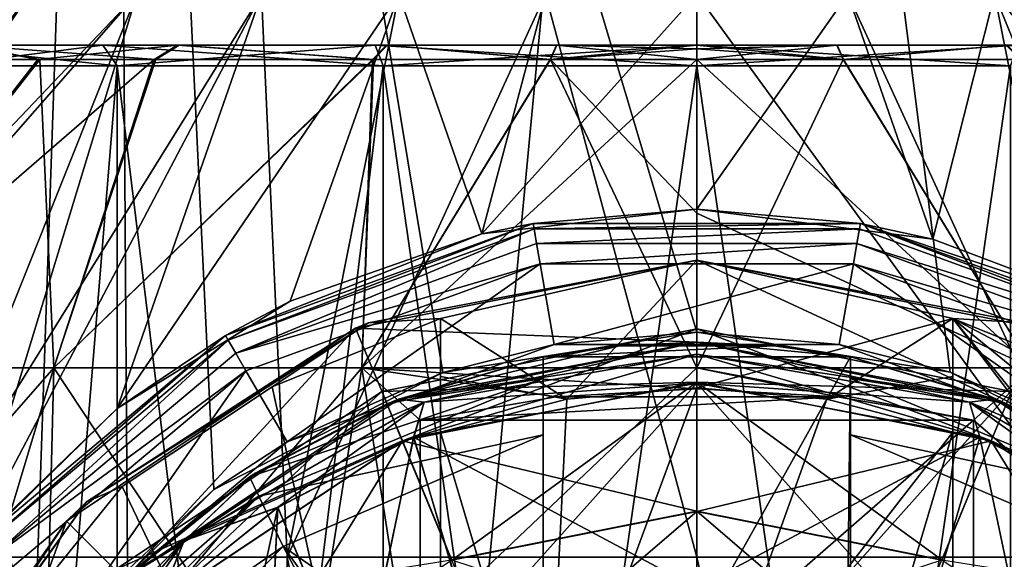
# Model space of a CAD drawing. Header units: metres. Extents: x -90 to 90, y -173 to 74.
# Tile 548 of 564: x 56.7 to 61.5, y 58.89 to 61.53. Entities that reach past the tile are written whole.
import ezdxf

# ---------------------------------------------------------------- set-up
doc = ezdxf.new("R2010")
doc.units = ezdxf.units.M
doc.layers.add('solid_509418_01', color=7, linetype='CONTINUOUS')

msp = doc.modelspace()

# ---------------------------------------------------------------- linework, layer by layer
at = {"layer": 'solid_509418_01'}
for points in [[(54.398487, 69.558495, -11.731284), (57.148026, 69.558479, -12.683306), (54.58865, 41.5, -11.820208)], [(56.765251, 58.352665, 12.591124), (57.148739, 69.558487, 12.683466), (54.399517, 69.558502, 11.731777)], [(56.197521, 57.240963, 12.431458), (56.765251, 58.352665, 12.591124), (54.399517, 69.558502, 11.731777)], [(57.148026, 69.558479, -12.683306), (57.340668, 41.5, -12.725091), (54.58865, 41.5, -11.820208)], [(56.765251, 58.352665, 12.591124), (57.642574, 59.231346, 12.784465), (57.148739, 69.558487, 12.683466)], [(57.148026, 69.558479, -12.683306), (60, 69.558502, -13), (57.340668, 41.5, -12.725091)], [(60, 60, 13), (60, 69.558502, 13), (57.148739, 69.558487, 12.683466)], [(58.760986, 59.80302, 12.940821), (60, 60, 13), (57.148739, 69.558487, 12.683466)], [(57.642574, 59.231346, 12.784465), (58.760986, 59.80302, 12.940821), (57.148739, 69.558487, 12.683466)], [(60, 69.558502, -13), (60, 41.5, -13), (57.340668, 41.5, -12.725091)], [(62.851261, 69.558487, -12.683466), (60, 41.5, -13), (60, 69.558502, -13)], [(61.237282, 59.803173, 12.940987), (60, 69.558502, 13), (60, 60, 13)], [(61.237282, 59.803173, 12.940987), (62.355976, 59.232609, 12.784733), (60, 69.558502, 13)], [(62.851974, 69.558479, 12.683306), (60, 69.558502, 13), (62.355976, 59.232609, 12.784733)], [(62.660248, 41.5, -12.7249), (60, 41.5, -13), (62.851261, 69.558487, -12.683466)], [(53.716232, 58.900002, 3.084518), (56.319393, 61.650002, 2.125), (56.744312, 61.650002, 2.731847)], [(54.858685, 58.900002, 4.750459), (53.716232, 58.900002, 3.084518), (56.744312, 61.650002, 2.731847)], [(54.655285, 58.900002, -4.5204), (57.268154, 61.650002, -3.255689), (56.744312, 61.650002, -2.731847)], [(54.655285, 58.900002, -4.5204), (56.168663, 58.900002, -5.8584), (57.268154, 61.650002, -3.255689)], [(54.655285, 58.900002, -4.5204), (56.744312, 61.650002, -2.731847), (56.319393, 61.650002, -2.125)], [(54.858685, 58.900002, 4.750459), (56.744312, 61.650002, 2.731847), (57.268154, 61.650002, 3.255689)], [(56.429287, 58.900002, 6.020797), (54.858685, 58.900002, 4.750459), (57.268154, 61.650002, 3.255689)], [(56.168663, 58.900002, -5.8584), (57.875, 61.650002, -3.680608), (57.268154, 61.650002, -3.255689)], [(56.168663, 58.900002, -5.8584), (58.001099, 58.900002, -6.708532), (57.875, 61.650002, -3.680608)], [(56.429287, 58.900002, 6.020797), (57.268154, 61.650002, 3.255689), (57.875, 61.650002, 3.680608)], [(57.170925, 59.627167, 5.598945), (56.429287, 58.900002, 6.020797), (57.875, 61.650002, 3.680608)], [(57.170925, 59.627167, 5.598945), (57.875, 61.650002, 3.680608), (58.546413, 61.650002, 3.993694)], [(58.015297, 60.149815, 5.396657), (57.170925, 59.627167, 5.598945), (58.546413, 61.650002, 3.993694)], [(58.001099, 58.900002, -6.708532), (58.546413, 61.650002, -3.993694), (57.875, 61.650002, -3.680608)], [(58.001099, 58.900002, -6.708532), (59.261993, 61.650002, -4.185433), (58.546413, 61.650002, -3.993694)], [(58.001099, 58.900002, -6.708532), (60, 58.900002, -7), (59.261993, 61.650002, -4.185433)], [(58.950447, 60.478664, 5.318595), (58.015297, 60.149815, 5.396657), (58.546413, 61.650002, 3.993694)], [(58.950447, 60.478664, 5.318595), (58.546413, 61.650002, 3.993694), (59.261993, 61.650002, 4.185433)], [(58.950447, 60.478664, 5.318595), (59.261993, 61.650002, 4.185433), (60, 61.650002, 4.25)], [(58.950447, 60.478664, 5.318595), (60, 61.650002, 4.25), (60, 60.599998, 5.3)], [(60, 58.900002, -7), (60, 61.650002, -4.25), (59.261993, 61.650002, -4.185433)], [(61.998901, 58.900002, -6.708532), (60, 61.650002, -4.25), (60, 58.900002, -7)], [(61.998901, 58.900002, -6.708532), (60.738007, 61.650002, -4.185433), (60, 61.650002, -4.25)], [(60.738007, 61.650002, 4.185433), (60, 60.599998, 5.3), (60, 61.650002, 4.25)], [(61.15163, 60.45351, 5.323345), (60, 60.599998, 5.3), (60.738007, 61.650002, 4.185433)], [(61.15163, 60.45351, 5.323345), (60.738007, 61.650002, 4.185433), (61.453587, 61.650002, 3.993694)], [(61.998901, 58.900002, -6.708532), (61.453587, 61.650002, -3.993694), (60.738007, 61.650002, -4.185433)], [(62.084793, 60.100445, 5.411918), (61.15163, 60.45351, 5.323345), (61.453587, 61.650002, 3.993694)], [(62.084793, 60.100445, 5.411918), (61.453587, 61.650002, 3.993694), (62.125, 61.650002, 3.680608)], [(63.831337, 58.900002, -5.8584), (62.125, 61.650002, -3.680608), (61.453587, 61.650002, -3.993694)], [(61.998901, 58.900002, -6.708532), (63.831337, 58.900002, -5.8584), (61.453587, 61.650002, -3.993694)], [(56.432484, 61.400002, 2.342019), (57.100925, 61.400002, 2.899075), (56.212009, 61.400002, 1.568668)], [(56.304482, 61.299999, 1.530734), (56.212009, 61.400002, 1.568668), (57.100925, 61.400002, 2.899075)], [(56.424908, 61.400002, -2.330418), (56.212009, 61.400002, -1.568668), (57.100925, 61.400002, -2.899075)], [(57.171574, 61.299999, -2.828427), (57.100925, 61.400002, -2.899075), (56.212009, 61.400002, -1.568668)], [(57.171574, 61.299999, -2.828427), (56.212009, 61.400002, -1.568668), (56.304482, 61.299999, -1.530734)], [(56.263672, 61.330074, -2.435705), (56.424908, 61.400002, -2.330418), (56.784424, 61.330074, -3.090772)], [(56.793423, 61.330074, 3.100108), (56.432484, 61.400002, 2.342019), (56.27166, 61.330074, 2.447916)], [(56.304482, 61.299999, 1.530734), (57.100925, 61.400002, 2.899075), (57.171574, 61.299999, 2.828427)], [(57.466496, 61.400002, -3.433861), (56.424908, 61.400002, -2.330418), (57.100925, 61.400002, -2.899075)], [(56.784424, 61.330074, -3.090772), (56.424908, 61.400002, -2.330418), (57.466496, 61.400002, -3.433861)], [(56.432484, 61.400002, 2.342019), (57.474442, 61.400002, 3.439714), (57.100925, 61.400002, 2.899075)], [(57.360306, 61.330074, 3.595108), (57.474442, 61.400002, 3.439714), (56.432484, 61.400002, 2.342019)], [(57.360306, 61.330074, 3.595108), (56.432484, 61.400002, 2.342019), (56.793423, 61.330074, 3.100108)], [(56.784424, 61.330074, -3.090772), (57.466496, 61.400002, -3.433861), (57.351952, 61.330074, -3.58896)], [(57.474442, 61.400002, 3.439714), (58.431332, 61.400002, 3.787991), (57.100925, 61.400002, 2.899075)], [(57.171574, 61.299999, 2.828427), (57.100925, 61.400002, 2.899075), (58.431332, 61.400002, 3.787991)], [(57.466496, 61.400002, -3.433861), (57.100925, 61.400002, -2.899075), (58.431332, 61.400002, -3.787991)], [(58.469265, 61.299999, -3.695518), (58.431332, 61.400002, -3.787991), (57.100925, 61.400002, -2.899075)], [(58.469265, 61.299999, -3.695518), (57.100925, 61.400002, -2.899075), (57.171574, 61.299999, -2.828427)], [(57.171574, 61.299999, 2.828427), (58.431332, 61.400002, 3.787991), (58.469265, 61.299999, 3.695518)], [(57.351952, 61.330074, -3.58896), (57.466496, 61.400002, -3.433861), (58.417286, 61.330074, -4.16987)], [(58.422092, 61.330074, 4.171691), (57.474442, 61.400002, 3.439714), (57.360306, 61.330074, 3.595108)], [(58.485569, 61.400002, -3.990047), (57.466496, 61.400002, -3.433861), (58.431332, 61.400002, -3.787991)], [(58.417286, 61.330074, -4.16987), (57.466496, 61.400002, -3.433861), (58.485569, 61.400002, -3.990047)], [(57.474442, 61.400002, 3.439714), (58.490143, 61.400002, 3.991779), (58.431332, 61.400002, 3.787991)], [(58.422092, 61.330074, 4.171691), (58.490143, 61.400002, 3.991779), (57.474442, 61.400002, 3.439714)], [(58.417286, 61.330074, -4.16987), (58.485569, 61.400002, -3.990047), (59.284485, 61.330074, -4.402367)], [(59.286125, 61.330074, 4.402634), (58.490143, 61.400002, 3.991779), (58.422092, 61.330074, 4.171691)], [(60, 61.400002, 4.267611), (60, 61.400002, 4.1), (58.431332, 61.400002, 3.787991)], [(58.469265, 61.299999, 3.695518), (58.431332, 61.400002, 3.787991), (60, 61.400002, 4.1)], [(59.316959, 61.400002, 4.212642), (60, 61.400002, 4.267611), (58.431332, 61.400002, 3.787991)], [(58.490143, 61.400002, 3.991779), (59.316959, 61.400002, 4.212642), (58.431332, 61.400002, 3.787991)], [(58.485569, 61.400002, -3.990047), (58.431332, 61.400002, -3.787991), (60, 61.400002, -4.1)], [(60, 61.299999, -4), (60, 61.400002, -4.1), (58.431332, 61.400002, -3.787991)], [(60, 61.299999, -4), (58.431332, 61.400002, -3.787991), (58.469265, 61.299999, -3.695518)], [(58.469265, 61.299999, 3.695518), (60, 61.400002, 4.1), (60, 61.299999, 4)], [(59.315403, 61.400002, -4.212389), (58.485569, 61.400002, -3.990047), (60, 61.400002, -4.1)], [(59.284485, 61.330074, -4.402367), (58.485569, 61.400002, -3.990047), (59.315403, 61.400002, -4.212389)], [(59.286125, 61.330074, 4.402634), (59.316959, 61.400002, 4.212642), (58.490143, 61.400002, 3.991779)], [(59.284485, 61.330074, -4.402367), (59.315403, 61.400002, -4.212389), (60, 61.400002, -4.267611)], [(60, 61.381977, -4.370025), (59.284485, 61.330074, -4.402367), (60, 61.400002, -4.267611)], [(60, 61.381977, -4.370025), (60, 61.330074, -4.460135), (59.284485, 61.330074, -4.402367)], [(59.286125, 61.330074, 4.402634), (60, 61.330074, 4.460135), (59.316959, 61.400002, 4.212642)], [(60, 61.400002, -4.267611), (59.315403, 61.400002, -4.212389), (60, 61.400002, -4.1)], [(60, 61.381977, 4.370025), (59.316959, 61.400002, 4.212642), (60, 61.330074, 4.460135)], [(60, 61.381977, 4.370025), (60, 61.400002, 4.267611), (59.316959, 61.400002, 4.212642)], [(60.684597, 61.400002, 4.212389), (60, 61.400002, 4.267611), (60.715515, 61.330074, 4.402367)], [(60, 61.381977, 4.370025), (60.715515, 61.330074, 4.402367), (60, 61.400002, 4.267611)], [(60.683041, 61.400002, -4.212642), (60.713875, 61.330074, -4.402634), (60, 61.330074, -4.460135)], [(60, 61.381977, -4.370025), (60.683041, 61.400002, -4.212642), (60, 61.330074, -4.460135)], [(61.514431, 61.400002, 3.990047), (61.568668, 61.400002, 3.787991), (60, 61.400002, 4.1)], [(60, 61.299999, 4), (60, 61.400002, 4.1), (61.568668, 61.400002, 3.787991)], [(60.684597, 61.400002, 4.212389), (60, 61.400002, 4.1), (60, 61.400002, 4.267611)], [(60.684597, 61.400002, 4.212389), (61.514431, 61.400002, 3.990047), (60, 61.400002, 4.1)], [(60, 61.299999, 4), (61.568668, 61.400002, 3.787991), (61.530735, 61.299999, 3.695518)], [(60, 61.400002, -4.267611), (60, 61.400002, -4.1), (61.568668, 61.400002, -3.787991)], [(61.530735, 61.299999, -3.695518), (61.568668, 61.400002, -3.787991), (60, 61.400002, -4.1)], [(60.683041, 61.400002, -4.212642), (60, 61.400002, -4.267611), (61.568668, 61.400002, -3.787991)], [(61.530735, 61.299999, -3.695518), (60, 61.400002, -4.1), (60, 61.299999, -4)], [(60, 61.381977, -4.370025), (60, 61.400002, -4.267611), (60.683041, 61.400002, -4.212642)], [(60, 61.381977, 4.370025), (60, 61.330074, 4.460135), (60.715515, 61.330074, 4.402367)], [(61.509857, 61.400002, -3.991779), (60.713875, 61.330074, -4.402634), (60.683041, 61.400002, -4.212642)], [(61.509857, 61.400002, -3.991779), (60.683041, 61.400002, -4.212642), (61.568668, 61.400002, -3.787991)], [(60.684597, 61.400002, 4.212389), (60.715515, 61.330074, 4.402367), (61.514431, 61.400002, 3.990047)], [(61.509857, 61.400002, -3.991779), (61.577908, 61.330074, -4.171691), (60.713875, 61.330074, -4.402634)], [(61.514431, 61.400002, 3.990047), (60.715515, 61.330074, 4.402367), (61.582714, 61.330074, 4.16987)], [(55.61425, 59.824348, -3.800273), (56.784424, 61.330074, -3.090772), (57.351952, 61.330074, -3.58896)], [(56.862564, 59.824348, -4.881944), (55.61425, 59.824348, -3.800273), (57.351952, 61.330074, -3.58896)], [(55.61425, 59.824348, -3.800273), (56.263672, 61.330074, -2.435705), (56.784424, 61.330074, -3.090772)], [(55.61425, 59.824348, 3.800273), (56.793423, 61.330074, 3.100108), (56.27166, 61.330074, 2.447916)], [(55.61425, 59.824348, 3.800273), (56.862564, 59.824348, 4.881944), (56.793423, 61.330074, 3.100108)], [(56.862564, 59.824348, 4.881944), (57.360306, 61.330074, 3.595108), (56.793423, 61.330074, 3.100108)], [(56.862564, 59.824348, -4.881944), (57.351952, 61.330074, -3.58896), (58.417286, 61.330074, -4.16987)], [(58.365055, 59.824348, -5.568108), (56.862564, 59.824348, -4.881944), (58.417286, 61.330074, -4.16987)], [(56.862564, 59.824348, 4.881944), (58.422092, 61.330074, 4.171691), (57.360306, 61.330074, 3.595108)], [(56.862564, 59.824348, 4.881944), (58.365055, 59.824348, 5.568108), (58.422092, 61.330074, 4.171691)], [(58.365055, 59.824348, -5.568108), (60, 61.330074, -4.460135), (60, 59.824348, -5.803178)], [(58.365055, 59.824348, -5.568108), (59.284485, 61.330074, -4.402367), (60, 61.330074, -4.460135)], [(58.365055, 59.824348, 5.568108), (60, 59.824348, 5.803178), (59.286125, 61.330074, 4.402634)], [(58.365055, 59.824348, -5.568108), (58.417286, 61.330074, -4.16987), (59.284485, 61.330074, -4.402367)], [(58.365055, 59.824348, 5.568108), (59.286125, 61.330074, 4.402634), (58.422092, 61.330074, 4.171691)], [(59.286125, 61.330074, 4.402634), (60, 60.580929, 5.226623), (60, 61.330074, 4.460135)], [(59.286125, 61.330074, 4.402634), (60, 59.824348, 5.803178), (60, 60.580929, 5.226623)], [(61.634945, 59.824348, 5.568108), (60.715515, 61.330074, 4.402367), (60, 61.330074, 4.460135)], [(60, 60.580929, 5.226623), (61.634945, 59.824348, 5.568108), (60, 61.330074, 4.460135)], [(60, 59.824348, -5.803178), (60, 61.330074, -4.460135), (60.713875, 61.330074, -4.402634)], [(61.634945, 59.824348, -5.568108), (60, 59.824348, -5.803178), (60.713875, 61.330074, -4.402634)], [(61.634945, 59.824348, -5.568108), (60.713875, 61.330074, -4.402634), (61.577908, 61.330074, -4.171691)], [(61.634945, 59.824348, 5.568108), (61.582714, 61.330074, 4.16987), (60.715515, 61.330074, 4.402367)], [(57.171574, 50.700001, -2.828427), (57.171574, 61.299999, -2.828427), (56.304482, 61.299999, -1.530734)], [(56.304482, 50.700001, -1.530734), (57.171574, 50.700001, -2.828427), (56.304482, 61.299999, -1.530734)], [(56.304482, 50.700001, 1.530734), (56.304482, 61.299999, 1.530734), (57.171574, 61.299999, 2.828427)], [(57.171574, 50.700001, 2.828427), (56.304482, 50.700001, 1.530734), (57.171574, 61.299999, 2.828427)], [(58.469265, 50.700001, -3.695518), (58.469265, 61.299999, -3.695518), (57.171574, 61.299999, -2.828427)], [(57.171574, 50.700001, -2.828427), (58.469265, 50.700001, -3.695518), (57.171574, 61.299999, -2.828427)], [(57.171574, 50.700001, 2.828427), (57.171574, 61.299999, 2.828427), (58.469265, 61.299999, 3.695518)], [(58.469265, 50.700001, 3.695518), (57.171574, 50.700001, 2.828427), (58.469265, 61.299999, 3.695518)], [(60, 50.700001, -4), (60, 61.299999, -4), (58.469265, 61.299999, -3.695518)], [(58.469265, 50.700001, -3.695518), (60, 50.700001, -4), (58.469265, 61.299999, -3.695518)], [(58.469265, 50.700001, 3.695518), (58.469265, 61.299999, 3.695518), (60, 61.299999, 4)], [(60, 50.700001, 4), (58.469265, 50.700001, 3.695518), (60, 61.299999, 4)], [(61.530735, 50.700001, -3.695518), (61.530735, 61.299999, -3.695518), (60, 61.299999, -4)], [(60, 50.700001, -4), (61.530735, 50.700001, -3.695518), (60, 61.299999, -4)], [(60, 50.700001, 4), (60, 61.299999, 4), (61.530735, 61.299999, 3.695518)], [(61.530735, 50.700001, 3.695518), (60, 50.700001, 4), (61.530735, 61.299999, 3.695518)], [(59.20116, 60.530106, 7.8), (58.950447, 60.478664, 5.318595), (60, 60.599998, 5.3)], [(60.79882, 60.530109, 7.8), (59.20116, 60.530106, 7.8), (60, 60.599998, 5.3)], [(60.79882, 60.530109, 7.8), (60, 60.599998, 5.3), (61.15163, 60.45351, 5.323345)], [(60, 60.580929, 5.226623), (60, 59.824348, 5.803178), (61.634945, 59.824348, 5.568108)], [(59.20116, 60.530106, 7.8), (57.699867, 59.983639, 7.8), (58.950447, 60.478664, 5.318595)], [(57.713398, 59.96051, 7.900002), (57.699867, 59.983639, 7.8), (59.20116, 60.530106, 7.8)], [(59.205872, 60.503727, 7.900002), (57.713398, 59.96051, 7.900002), (59.20116, 60.530106, 7.8)], [(57.750046, 59.897034, 7.973259), (57.713398, 59.96051, 7.900002), (59.205872, 60.503727, 7.900002)], [(59.218601, 60.431541, 7.973259), (57.750046, 59.897034, 7.973259), (59.205872, 60.503727, 7.900002)], [(59.205872, 60.503727, 7.900002), (59.20116, 60.530106, 7.8), (60.79882, 60.530109, 7.8)], [(60.794128, 60.503727, 7.900002), (59.205872, 60.503727, 7.900002), (60.79882, 60.530109, 7.8)], [(59.218601, 60.431541, 7.973259), (59.205872, 60.503727, 7.900002), (60.794128, 60.503727, 7.900002)], [(60.781399, 60.431541, 7.973259), (59.218601, 60.431541, 7.973259), (60.794128, 60.503727, 7.900002)], [(60.781399, 60.431541, 7.973259), (60.794128, 60.503727, 7.900002), (62.286602, 59.96051, 7.900002)], [(62.286602, 59.96051, 7.900002), (60.794128, 60.503727, 7.900002), (60.79882, 60.530109, 7.8)], [(60.79882, 60.530109, 7.8), (61.15163, 60.45351, 5.323345), (62.084793, 60.100445, 5.411918)], [(62.300117, 59.98365, 7.8), (60.79882, 60.530109, 7.8), (62.084793, 60.100445, 5.411918)], [(62.286602, 59.96051, 7.900002), (60.79882, 60.530109, 7.8), (62.300117, 59.98365, 7.8)], [(57.699867, 59.983639, 7.8), (58.015297, 60.149815, 5.396657), (58.950447, 60.478664, 5.318595)], [(59.218601, 60.431541, 7.973259), (59.235352, 60.333023, 8), (57.750046, 59.897034, 7.973259)], [(60.781399, 60.431541, 7.973259), (59.235352, 60.333023, 8), (59.218601, 60.431541, 7.973259)], [(60.781399, 60.431541, 7.973259), (60.764755, 60.333004, 8), (59.235352, 60.333023, 8)], [(62.249954, 59.897034, 7.973259), (60.764755, 60.333004, 8), (60.781399, 60.431541, 7.973259)], [(62.249954, 59.897034, 7.973259), (60.781399, 60.431541, 7.973259), (62.286602, 59.96051, 7.900002)], [(57.750046, 59.897034, 7.973259), (59.235352, 60.333023, 8), (57.799145, 59.809879, 8)], [(57.799145, 59.809879, 8), (59.235352, 60.333023, 8), (58.00058, 59.464218, 8)], [(59.235352, 60.333023, 8), (59.304714, 59.938995, 8), (58.00058, 59.464218, 8)], [(60, 60.349998, 8), (58.398117, 60.044312, 7.1), (58.335327, 60.018875, 8)], [(60, 60.349998, 8), (58.335327, 60.018875, 8), (60, 59.950001, 8)], [(58.75, 60.066586, 6.934354), (58.398117, 60.044312, 7.1), (60, 60.349998, 7.1)], [(60, 60.349998, 8), (60, 60.349998, 7.1), (58.398117, 60.044312, 7.1)], [(59.365746, 59.672291, 6.020345), (58.75, 60.066586, 6.934354), (60, 60.349998, 7.1)], [(59.235352, 60.333023, 8), (60.764755, 60.333004, 8), (59.304714, 59.938995, 8)], [(60.764755, 60.333004, 8), (60.695286, 59.938995, 8), (59.304714, 59.938995, 8)], [(60, 59.726662, 6.020345), (59.365746, 59.672291, 6.020345), (60, 60.349998, 7.1)], [(61.25, 60.066586, 6.934354), (60, 60.349998, 7.1), (61.601883, 60.044312, 7.1)], [(61.664673, 60.018875, 8), (61.601883, 60.044312, 7.1), (60, 60.349998, 7.1)], [(61.25, 60.066586, 6.934354), (60, 59.726662, 6.020345), (60, 60.349998, 7.1)], [(61.664673, 60.018875, 8), (60, 60.349998, 7.1), (60, 60.349998, 8)], [(60, 60.349998, 8), (60, 59.950001, 8), (61.511723, 59.649265, 8)], [(61.664673, 60.018875, 8), (60, 60.349998, 8), (61.511723, 59.649265, 8)], [(60.764755, 60.333004, 8), (61.99942, 59.464218, 8), (60.695286, 59.938995, 8)], [(60.764755, 60.333004, 8), (62.200943, 59.809826, 8), (61.99942, 59.464218, 8)], [(62.249954, 59.897034, 7.973259), (62.200943, 59.809826, 8), (60.764755, 60.333004, 8)], [(57.699867, 59.983639, 7.8), (57.170925, 59.627167, 5.598945), (58.015297, 60.149815, 5.396657)], [(58.75, 60.066586, 6.934354), (57.927822, 59.732769, 6.96047), (58.398117, 60.044312, 7.1)], [(58.75, 56, 7.1), (57.927822, 59.732769, 6.96047), (58.75, 60.066586, 6.934354)], [(58.75, 59.510769, 6.020345), (58.75, 60.066586, 6.934354), (58.75, 59.782738, 6.465926)], [(59.365746, 59.672291, 6.020345), (58.75, 59.782738, 6.465926), (58.75, 60.066586, 6.934354)], [(58.75, 57.368237, 5.473224), (58.75, 60.066586, 6.934354), (58.75, 59.510769, 6.020345)], [(58.75, 57.122196, 5.442101), (58.75, 60.066586, 6.934354), (58.75, 57.368237, 5.473224)], [(58.75, 56.355766, 5.384813), (58.75, 60.066586, 6.934354), (58.75, 57.122196, 5.442101)], [(58.75, 56, 7.1), (58.75, 60.066586, 6.934354), (58.75, 56.355766, 5.384813)], [(61.25, 60.066586, 6.934354), (60.634254, 59.672291, 6.020345), (60, 59.726662, 6.020345)], [(61.25, 60.066586, 6.934354), (61.25, 59.782574, 6.465656), (60.634254, 59.672291, 6.020345)], [(63.888424, 57.902931, 7.063776), (64.34156, 56.270809, 7.099362), (61.25, 60.066586, 6.934354)], [(64.349998, 56, 7.099988), (61.25, 60.066586, 6.934354), (64.34156, 56.270809, 7.099362)], [(62.072235, 59.732742, 6.960472), (61.25, 60.066586, 6.934354), (61.601883, 60.044312, 7.1)], [(61.25, 56, 7.1), (61.25, 59.782574, 6.465656), (61.25, 60.066586, 6.934354)], [(62.804443, 59.245266, 6.994571), (61.25, 60.066586, 6.934354), (62.072235, 59.732742, 6.960472)], [(63.888424, 57.902931, 7.063776), (61.25, 60.066586, 6.934354), (62.804443, 59.245266, 6.994571)], [(61.25, 56, 7.1), (61.25, 60.066586, 6.934354), (64.349998, 56, 7.099988)], [(58.335327, 60.018875, 8), (57.02137, 59.170216, 7.1), (56.924084, 59.075916, 8)], [(58.335327, 60.018875, 8), (56.924084, 59.075916, 8), (57.206829, 58.792946, 8)], [(57.195583, 59.245285, 6.99457), (57.02137, 59.170216, 7.1), (58.398117, 60.044312, 7.1)], [(58.335327, 60.018875, 8), (58.398117, 60.044312, 7.1), (57.02137, 59.170216, 7.1)], [(57.927822, 59.732769, 6.96047), (57.195583, 59.245285, 6.99457), (58.398117, 60.044312, 7.1)], [(58.335327, 60.018875, 8), (57.206829, 58.792946, 8), (58.488277, 59.649265, 8)], [(58.335327, 60.018875, 8), (58.488277, 59.649265, 8), (60, 59.950001, 8)], [(57.699867, 59.983639, 7.8), (56.476055, 58.956654, 7.8), (57.170925, 59.627167, 5.598945)], [(56.496723, 58.939598, 7.900002), (56.476055, 58.956654, 7.8), (57.699867, 59.983639, 7.8)], [(57.713398, 59.96051, 7.900002), (56.496723, 58.939598, 7.900002), (57.699867, 59.983639, 7.8)], [(58.463528, 59.709377, 9.7), (60, 59.755314, 10.328336), (60, 60.014999, 9.7)], [(58.463528, 59.709377, 9.7), (60, 60.014999, 9.7), (58.563282, 59.468544, 9.070675)], [(58.563282, 59.468544, 9.070675), (60, 60.014999, 9.7), (60, 59.754326, 9.070675)], [(59.304714, 59.938995, 8), (60, 60, 13), (58.760986, 59.80302, 12.940821)], [(60.695286, 59.938995, 8), (60, 60, 13), (59.304714, 59.938995, 8)], [(61.536472, 59.709377, 9.7), (60, 59.754326, 9.070675), (60, 60.014999, 9.7)], [(61.437096, 59.469456, 10.328336), (61.536472, 59.709377, 9.7), (60, 60.014999, 9.7)], [(60, 59.755314, 10.328336), (61.437096, 59.469456, 10.328336), (60, 60.014999, 9.7)], [(60.695286, 59.938995, 8), (61.237282, 59.803173, 12.940987), (60, 60, 13)], [(56.552872, 58.892483, 7.973259), (56.496723, 58.939598, 7.900002), (57.713398, 59.96051, 7.900002)], [(57.750046, 59.897034, 7.973259), (56.552872, 58.892483, 7.973259), (57.713398, 59.96051, 7.900002)], [(59.304714, 59.938995, 8), (58.760986, 59.80302, 12.940821), (58.00058, 59.464218, 8)], [(58.488277, 59.649265, 8), (60, 59.950001, 8.5), (60, 59.950001, 8)], [(58.544647, 59.672119, 8.5), (60, 59.950001, 8.5), (58.488277, 59.649265, 8)], [(60, 59.891422, 8.641421), (60, 59.950001, 8.5), (58.544647, 59.672119, 8.5)], [(58.546288, 59.672768, 10.9), (60, 59.950001, 11.5), (60, 59.950001, 10.9)], [(58.669056, 59.656738, 10.758578), (58.546288, 59.672768, 10.9), (60, 59.950001, 10.9)], [(59.623177, 59.931984, 11.5), (60, 59.950001, 11.5), (58.546288, 59.672768, 10.9)], [(59.25, 59.878143, 11.5), (59.623177, 59.931984, 11.5), (58.546288, 59.672768, 10.9)], [(58.669056, 59.656738, 10.758578), (60, 59.950001, 10.9), (60, 59.891422, 10.758578)], [(59.25, 59.878143, 11.5), (60.75, 59.878143, 11.5), (60.376823, 59.931984, 11.5)], [(59.25, 59.878143, 11.5), (60.376823, 59.931984, 11.5), (59.623177, 59.931984, 11.5)], [(59.623177, 59.931984, 11.5), (60.376823, 59.931984, 11.5), (60, 59.950001, 11.5)], [(60.75, 59.878143, 11.5), (61.45488, 59.672306, 10.9), (60, 59.950001, 10.9)], [(60, 59.891422, 10.758578), (60, 59.950001, 10.9), (61.45488, 59.672306, 10.9)], [(60.376823, 59.931984, 11.5), (60.75, 59.878143, 11.5), (60, 59.950001, 10.9)], [(60, 59.950001, 11.5), (60.376823, 59.931984, 11.5), (60, 59.950001, 10.9)], [(61.45512, 59.672211, 8.5), (60, 59.950001, 8), (60, 59.950001, 8.5)], [(61.330944, 59.656738, 8.641421), (61.45512, 59.672211, 8.5), (60, 59.950001, 8.5)], [(60, 59.891422, 8.641421), (61.330944, 59.656738, 8.641421), (60, 59.950001, 8.5)], [(61.45512, 59.672211, 8.5), (61.511723, 59.649265, 8), (60, 59.950001, 8)], [(61.99942, 59.464218, 8), (61.237282, 59.803173, 12.940987), (60.695286, 59.938995, 8)], [(57.750046, 59.897034, 7.973259), (57.799145, 59.809879, 8), (56.552872, 58.892483, 7.973259)], [(58.504913, 59.65612, 12.051724), (59.25, 59.878143, 12.051724), (58.546288, 59.672768, 10.9)], [(59.25, 59.772343, 12.356757), (59.25, 59.878143, 12.051724), (58.504913, 59.65612, 12.051724)], [(58.669056, 59.656738, 8.641421), (60, 59.891422, 8.641421), (58.544647, 59.672119, 8.5)], [(59.25, 59.878143, 12.051724), (59.25, 59.878143, 11.5), (58.546288, 59.672768, 10.9)], [(60, 59.891422, 10.758578), (60, 59.75, 10.7), (58.619877, 59.486759, 10.7)], [(58.669056, 59.656738, 10.758578), (60, 59.891422, 10.758578), (58.619877, 59.486759, 10.7)], [(58.669056, 59.656738, 8.641421), (60, 59.75, 8.7), (60, 59.891422, 8.641421)], [(59.25, 57.200962, 11.5), (60.75, 59.878143, 11.5), (59.25, 59.878143, 11.5)], [(59.25, 57.200962, 11.5), (59.278313, 57.25, 11.5), (60.75, 59.878143, 11.5)], [(59.25, 59.878143, 11.5), (59.25, 59.498283, 12.535121), (59.25, 58.072701, 12.82539)], [(59.25, 59.772343, 12.356757), (59.25, 59.498283, 12.535121), (59.25, 59.878143, 11.5)], [(59.25, 59.878143, 11.5), (59.25, 58.072701, 12.82539), (59.25, 57.200962, 12.928216)], [(59.25, 57.200962, 11.5), (59.25, 59.878143, 11.5), (59.25, 57.200962, 12.928216)], [(59.25, 59.772343, 12.356757), (59.25, 59.878143, 11.5), (59.25, 59.878143, 12.051724)], [(59.278313, 57.25, 11.5), (60.721687, 57.25, 11.5), (60.75, 59.878143, 11.5)], [(60, 59.891422, 10.758578), (61.45488, 59.672306, 10.9), (61.330944, 59.656738, 10.758578)], [(60, 59.891422, 10.758578), (61.330944, 59.656738, 10.758578), (60, 59.75, 10.7)], [(60, 59.891422, 8.641421), (60, 59.75, 8.7), (61.381454, 59.486233, 8.7)], [(60, 59.891422, 8.641421), (61.381454, 59.486233, 8.7), (61.330944, 59.656738, 8.641421)], [(60.75, 57.200962, 11.5), (60.75, 59.878143, 11.5), (60.721687, 57.25, 11.5)], [(60.75, 59.878143, 11.5), (61.49506, 59.656132, 12.051724), (61.45488, 59.672306, 10.9)], [(60.75, 59.878143, 11.5), (60.75, 59.878143, 12.051724), (61.49506, 59.656132, 12.051724)], [(60.75, 59.772343, 12.356757), (61.49506, 59.656132, 12.051724), (60.75, 59.878143, 12.051724)], [(60.75, 57.200962, 11.5), (60.75, 59.878143, 12.051724), (60.75, 59.878143, 11.5)], [(60.75, 59.772343, 12.356757), (60.75, 59.878143, 12.051724), (60.75, 57.200962, 11.5)], [(55.260128, 57.994358, 4.675322), (56.862564, 59.824348, 4.881944), (55.61425, 59.824348, 3.800273)], [(55.260128, 57.994358, 4.675322), (56.816387, 57.994358, 5.84719), (56.862564, 59.824348, 4.881944)], [(56.310673, 57.994358, -5.542011), (55.61425, 59.824348, -3.800273), (56.862564, 59.824348, -4.881944)], [(58.07283, 57.994358, -6.37268), (56.310673, 57.994358, -5.542011), (56.862564, 59.824348, -4.881944)], [(56.816387, 57.994358, 5.84719), (58.365055, 59.824348, 5.568108), (56.862564, 59.824348, 4.881944)], [(56.816387, 57.994358, 5.84719), (58.650002, 57.9944, 6.519368), (58.365055, 59.824348, 5.568108)], [(58.07283, 57.994358, -6.37268), (56.862564, 59.824348, -4.881944), (58.365055, 59.824348, -5.568108)], [(58.07283, 57.994358, -6.37268), (60, 59.824348, -5.803178), (60, 57.994358, -6.657705)], [(58.07283, 57.994358, -6.37268), (58.365055, 59.824348, -5.568108), (60, 59.824348, -5.803178)], [(58.365055, 59.824348, 5.568108), (60, 59.722843, 5.868812), (60, 59.824348, 5.803178)], [(59.313362, 59.683811, 5.853252), (60, 59.722843, 5.868812), (58.365055, 59.824348, 5.568108)], [(58.650002, 59.569233, 5.808663), (59.313362, 59.683811, 5.853252), (58.365055, 59.824348, 5.568108)], [(58.650002, 57.9944, 6.519368), (58.650002, 59.569233, 5.808663), (58.365055, 59.824348, 5.568108)], [(60, 57.994358, -6.657705), (60, 59.824348, -5.803178), (61.634945, 59.824348, -5.568108)], [(61.92717, 57.994358, -6.37268), (60, 57.994358, -6.657705), (61.634945, 59.824348, -5.568108)], [(61.349998, 59.569233, 5.808663), (61.634945, 59.824348, 5.568108), (60, 59.824348, 5.803178)], [(60.686783, 59.683796, 5.853245), (61.349998, 59.569233, 5.808663), (60, 59.824348, 5.803178)], [(60, 59.722843, 5.868812), (60.686783, 59.683796, 5.853245), (60, 59.824348, 5.803178)], [(61.349998, 59.569233, 5.808663), (63.183613, 57.994358, 5.84719), (61.634945, 59.824348, 5.568108)], [(56.552872, 58.892483, 7.973259), (57.799145, 59.809879, 8), (56.628929, 58.82748, 8)], [(56.628929, 58.82748, 8), (57.799145, 59.809879, 8), (56.935478, 58.570683, 8)], [(57.799145, 59.809879, 8), (58.00058, 59.464218, 8), (56.935478, 58.570683, 8)], [(58.00058, 59.464218, 8), (58.760986, 59.80302, 12.940821), (57.642574, 59.231346, 12.784465)], [(59.365746, 59.672291, 6.020345), (58.75, 59.510769, 6.020345), (58.75, 59.782738, 6.465926)], [(61.25, 59.782574, 6.465656), (61.25, 59.510769, 6.020345), (60.634254, 59.672291, 6.020345)], [(61.99942, 59.464218, 8), (62.355976, 59.232609, 12.784733), (61.237282, 59.803173, 12.940987)], [(61.25, 56, 7.1), (61.25, 59.510769, 6.020345), (61.25, 59.782574, 6.465656)], [(58.75, 56, 7.1), (57.195583, 59.245285, 6.99457), (57.927822, 59.732769, 6.96047)], [(59.25, 59.772343, 12.356757), (58.504913, 59.65612, 12.051724), (57.817875, 59.292542, 12.051724)], [(57.863354, 59.198078, 12.356774), (59.25, 59.772343, 12.356757), (57.817875, 59.292542, 12.051724)], [(57.863354, 59.198078, 12.356774), (59.25, 59.498283, 12.535121), (59.25, 59.772343, 12.356757)], [(58.562904, 59.469456, 10.328336), (60, 59.755314, 10.328336), (58.463528, 59.709377, 9.7)], [(58.562904, 59.469456, 10.328336), (60, 59.125698, 10.59), (60, 59.755314, 10.328336)], [(58.563282, 59.468544, 9.070675), (60, 59.754326, 9.070675), (58.804382, 58.886478, 8.81)], [(58.618336, 59.486149, 8.7), (60, 58.75, 8.7), (60, 59.75, 8.7)], [(58.669056, 59.656738, 8.641421), (58.618336, 59.486149, 8.7), (60, 59.75, 8.7)], [(58.619877, 59.486759, 10.7), (60, 59.75, 10.7), (58.899899, 58.52037, 10.7)], [(58.804382, 58.886478, 8.81), (60, 59.754326, 9.070675), (60, 59.124302, 8.81)], [(60, 59.75, 10.7), (60, 58.75, 10.7), (58.899899, 58.52037, 10.7)], [(61.196152, 58.887768, 10.59), (61.437096, 59.469456, 10.328336), (60, 59.755314, 10.328336)], [(61.196152, 58.887768, 10.59), (60, 59.755314, 10.328336), (60, 59.125698, 10.59)], [(61.436718, 59.468544, 9.070675), (60, 59.124302, 8.81), (60, 59.754326, 9.070675)], [(61.536472, 59.709377, 9.7), (61.436718, 59.468544, 9.070675), (60, 59.754326, 9.070675)], [(61.381153, 59.486351, 10.7), (60, 58.75, 10.7), (60, 59.75, 10.7)], [(61.330944, 59.656738, 10.758578), (61.381153, 59.486351, 10.7), (60, 59.75, 10.7)], [(60, 59.75, 8.7), (60, 58.75, 8.7), (61.09956, 58.520607, 8.7)], [(61.381454, 59.486233, 8.7), (60, 59.75, 8.7), (61.09956, 58.520607, 8.7)], [(60.75, 59.772343, 12.356757), (60.75, 57.200962, 11.5), (60.75, 59.498283, 12.535121)], [(62.136646, 59.198078, 12.356774), (60.75, 59.772343, 12.356757), (60.75, 59.498283, 12.535121)], [(62.136646, 59.198078, 12.356774), (61.49506, 59.656132, 12.051724), (60.75, 59.772343, 12.356757)], [(57.160965, 58.839035, 9.7), (58.463528, 59.709377, 9.7), (57.345291, 58.654709, 9.070675)], [(58.562904, 59.469456, 10.328336), (58.463528, 59.709377, 9.7), (57.160965, 58.839035, 9.7)], [(58.463528, 59.709377, 9.7), (58.563282, 59.468544, 9.070675), (57.345291, 58.654709, 9.070675)], [(58.650002, 59.569233, 5.808663), (60.686783, 59.683796, 5.853245), (59.313362, 59.683811, 5.853252)], [(58.650002, 59.569233, 5.808663), (61.349998, 59.569233, 5.808663), (60.686783, 59.683796, 5.853245)], [(59.27187, 57.752583, 5.481738), (59.365746, 59.672291, 6.020345), (60, 59.726662, 6.020345)], [(59.27187, 57.752583, 5.481738), (60, 59.726662, 6.020345), (60, 57.89782, 5.481738)], [(59.313362, 59.683811, 5.853252), (60.686783, 59.683796, 5.853245), (60, 59.722843, 5.868812)], [(60, 57.89782, 5.481738), (60, 59.726662, 6.020345), (60.634254, 59.672291, 6.020345)], [(61.536472, 59.709377, 9.7), (62.839035, 58.839035, 9.7), (61.436718, 59.468544, 9.070675)], [(61.437096, 59.469456, 10.328336), (62.655407, 58.655407, 10.328336), (61.536472, 59.709377, 9.7)], [(57.845375, 59.310604, 8.5), (58.488277, 59.649265, 8), (57.206829, 58.792946, 8)], [(57.498642, 58.981003, 10.758578), (57.846691, 59.311459, 10.9), (58.546288, 59.672768, 10.9)], [(57.498642, 58.981003, 10.758578), (58.546288, 59.672768, 10.9), (58.669056, 59.656738, 10.758578)], [(57.498642, 58.981003, 10.758578), (58.669056, 59.656738, 10.758578), (57.955959, 59.143951, 10.7)], [(57.498642, 58.981003, 8.641421), (58.618336, 59.486149, 8.7), (58.669056, 59.656738, 8.641421)], [(57.498642, 58.981003, 8.641421), (58.669056, 59.656738, 8.641421), (57.845375, 59.310604, 8.5)], [(57.817875, 59.292542, 12.051724), (58.504913, 59.65612, 12.051724), (57.846691, 59.311459, 10.9)], [(57.845375, 59.310604, 8.5), (58.544647, 59.672119, 8.5), (58.488277, 59.649265, 8)], [(58.669056, 59.656738, 8.641421), (58.544647, 59.672119, 8.5), (57.845375, 59.310604, 8.5)], [(58.504913, 59.65612, 12.051724), (58.546288, 59.672768, 10.9), (57.846691, 59.311459, 10.9)], [(58.669056, 59.656738, 10.758578), (58.619877, 59.486759, 10.7), (57.955959, 59.143951, 10.7)], [(59.27187, 57.752583, 5.481738), (58.75, 59.510769, 6.020345), (59.365746, 59.672291, 6.020345)], [(60, 57.89782, 5.481738), (60.634254, 59.672291, 6.020345), (61.25, 59.510769, 6.020345)], [(61.330944, 59.656738, 10.758578), (61.45488, 59.672306, 10.9), (62.15443, 59.31073, 10.9)], [(61.330944, 59.656738, 8.641421), (62.501358, 58.981003, 8.641421), (61.45512, 59.672211, 8.5)], [(61.330944, 59.656738, 10.758578), (62.15443, 59.31073, 10.9), (62.501358, 58.981003, 10.758578)], [(61.330944, 59.656738, 10.758578), (62.501358, 58.981003, 10.758578), (61.381153, 59.486351, 10.7)], [(61.330944, 59.656738, 8.641421), (61.381454, 59.486233, 8.7), (62.045071, 59.143284, 8.7)], [(61.330944, 59.656738, 8.641421), (62.045071, 59.143284, 8.7), (62.501358, 58.981003, 8.641421)], [(61.49506, 59.656132, 12.051724), (62.15443, 59.31073, 10.9), (61.45488, 59.672306, 10.9)], [(61.45512, 59.672211, 8.5), (62.154396, 59.310749, 8.5), (61.511723, 59.649265, 8)], [(62.501358, 58.981003, 8.641421), (62.154396, 59.310749, 8.5), (61.45512, 59.672211, 8.5)], [(61.49506, 59.656132, 12.051724), (62.182083, 59.292568, 12.051724), (62.15443, 59.31073, 10.9)], [(62.136646, 59.198078, 12.356774), (62.182083, 59.292568, 12.051724), (61.49506, 59.656132, 12.051724)], [(56.476055, 58.956654, 7.8), (56.429287, 58.900002, 6.020797), (57.170925, 59.627167, 5.598945)], [(58.650002, 57.213665, 5.223922), (61.349998, 59.569233, 5.808663), (58.650002, 59.569233, 5.808663)], [(58.650002, 57.213665, 5.223922), (61.349998, 57.213665, 5.223922), (61.349998, 59.569233, 5.808663)], [(58.650002, 57.213665, 5.223922), (58.650002, 59.569233, 5.808663), (58.650002, 57.9944, 6.519368)], [(61.349998, 59.569233, 5.808663), (61.349998, 57.9944, 6.519368), (63.183613, 57.994358, 5.84719)], [(61.349998, 57.213665, 5.223922), (61.349998, 57.9944, 6.519368), (61.349998, 59.569233, 5.808663)], [(57.863354, 59.198078, 12.356774), (57.980766, 58.953503, 12.535121), (59.25, 59.498283, 12.535121)], [(59.25, 58.072701, 12.82539), (59.25, 59.498283, 12.535121), (57.980766, 58.953503, 12.535121)], [(58.75, 57.368237, 5.473224), (58.75, 59.510769, 6.020345), (59.27187, 57.752583, 5.481738)], [(60, 57.89782, 5.481738), (61.25, 59.510769, 6.020345), (60.72813, 57.752583, 5.481738)], [(60.72813, 57.752583, 5.481738), (61.25, 59.510769, 6.020345), (61.25, 57.368237, 5.473224)], [(60.75, 57.200962, 12.928216), (62.019196, 58.953529, 12.535121), (60.75, 59.498283, 12.535121)], [(62.136646, 59.198078, 12.356774), (60.75, 59.498283, 12.535121), (62.019196, 58.953529, 12.535121)], [(60.75, 58.072701, 12.82539), (60.75, 57.200962, 12.928216), (60.75, 59.498283, 12.535121)], [(60.75, 57.200962, 11.5), (60.75, 58.072701, 12.82539), (60.75, 59.498283, 12.535121)], [(61.25, 56, 7.1), (61.25, 57.368237, 5.473224), (61.25, 59.510769, 6.020345)], [(58.00058, 59.464218, 8), (57.642574, 59.231346, 12.784465), (56.935478, 58.570683, 8)], [(57.344593, 58.655407, 10.328336), (58.562904, 59.469456, 10.328336), (57.160965, 58.839035, 9.7)], [(58.803848, 58.887768, 10.59), (58.562904, 59.469456, 10.328336), (57.344593, 58.655407, 10.328336)], [(57.345291, 58.654709, 9.070675), (58.563282, 59.468544, 9.070675), (57.790787, 58.209213, 8.81)], [(57.498642, 58.981003, 8.641421), (57.954731, 59.143154, 8.7), (58.618336, 59.486149, 8.7)], [(58.563282, 59.468544, 9.070675), (58.804382, 58.886478, 8.81), (57.790787, 58.209213, 8.81)], [(58.618336, 59.486149, 8.7), (57.954731, 59.143154, 8.7), (58.350231, 58.200058, 8.7)], [(57.955959, 59.143951, 10.7), (58.619877, 59.486759, 10.7), (58.346653, 58.197376, 10.7)], [(58.619877, 59.486759, 10.7), (58.899899, 58.52037, 10.7), (58.346653, 58.197376, 10.7)], [(58.618336, 59.486149, 8.7), (58.350231, 58.200058, 8.7), (58.903645, 58.522003, 8.7)], [(58.803848, 58.887768, 10.59), (60, 59.125698, 10.59), (58.562904, 59.469456, 10.328336)], [(58.618336, 59.486149, 8.7), (58.903645, 58.522003, 8.7), (60, 58.75, 8.7)], [(61.381153, 59.486351, 10.7), (61.099445, 58.520657, 10.7), (60, 58.75, 10.7)], [(61.436718, 59.468544, 9.070675), (61.195618, 58.886478, 8.81), (60, 59.124302, 8.81)], [(61.381153, 59.486351, 10.7), (61.652748, 58.197823, 10.7), (61.099445, 58.520657, 10.7)], [(61.381454, 59.486233, 8.7), (61.09956, 58.520607, 8.7), (61.65271, 58.197853, 8.7)], [(61.436718, 59.468544, 9.070675), (62.654709, 58.654709, 9.070675), (61.195618, 58.886478, 8.81)], [(61.196152, 58.887768, 10.59), (62.210201, 58.210201, 10.59), (61.437096, 59.469456, 10.328336)], [(61.381153, 59.486351, 10.7), (62.045033, 59.143307, 10.7), (61.652748, 58.197823, 10.7)], [(62.501358, 58.981003, 10.758578), (62.045033, 59.143307, 10.7), (61.381153, 59.486351, 10.7)], [(62.045071, 59.143284, 8.7), (61.381454, 59.486233, 8.7), (61.65271, 58.197853, 8.7)], [(62.839035, 58.839035, 9.7), (62.654709, 58.654709, 9.070675), (61.436718, 59.468544, 9.070675)], [(62.210201, 58.210201, 10.59), (62.655407, 58.655407, 10.328336), (61.437096, 59.469456, 10.328336)], [(57.233707, 58.819595, 8.5), (57.845375, 59.310604, 8.5), (57.206829, 58.792946, 8)], [(57.498642, 58.981003, 8.641421), (57.845375, 59.310604, 8.5), (57.233707, 58.819595, 8.5)], [(57.817875, 59.292542, 12.051724), (57.846691, 59.311459, 10.9), (57.234695, 58.820564, 10.9)], [(57.498642, 58.981003, 10.758578), (57.234695, 58.820564, 10.9), (57.846691, 59.311459, 10.9)], [(57.215237, 58.801353, 12.051724), (57.817875, 59.292542, 12.051724), (57.234695, 58.820564, 10.9)], [(57.863354, 59.198078, 12.356774), (57.817875, 59.292542, 12.051724), (57.215237, 58.801353, 12.051724)], [(57.195583, 59.245285, 6.99457), (56.111576, 57.902931, 7.063776), (57.02137, 59.170216, 7.1)], [(58.75, 56, 7.1), (56.111576, 57.902931, 7.063776), (57.195583, 59.245285, 6.99457)], [(56.935478, 58.570683, 8), (57.642574, 59.231346, 12.784465), (56.765251, 58.352665, 12.591124)], [(56.111576, 57.902931, 7.063776), (56.063259, 57.850555, 7.1), (57.02137, 59.170216, 7.1)], [(56.924084, 59.075916, 8), (57.02137, 59.170216, 7.1), (56.063259, 57.850555, 7.1)], [(57.863354, 59.198078, 12.356774), (57.215237, 58.801353, 12.051724), (56.720596, 58.201817, 12.051724)], [(57.863354, 59.198078, 12.356774), (56.720596, 58.201817, 12.051724), (56.802101, 58.136913, 12.356774)], [(57.863354, 59.198078, 12.356774), (56.802101, 58.136913, 12.356774), (57.980766, 58.953503, 12.535121)], [(57.954731, 59.143154, 8.7), (57.373871, 58.676918, 8.7), (57.889118, 57.762577, 8.7)], [(57.498642, 58.981003, 8.641421), (57.373871, 58.676918, 8.7), (57.954731, 59.143154, 8.7)], [(57.374783, 58.677814, 10.7), (57.955959, 59.143951, 10.7), (57.539761, 57.228577, 10.7)], [(57.498642, 58.981003, 10.758578), (57.955959, 59.143951, 10.7), (57.374783, 58.677814, 10.7)], [(57.955959, 59.143951, 10.7), (57.886646, 57.759613, 10.7), (57.539761, 57.228577, 10.7)], [(57.955959, 59.143951, 10.7), (58.346653, 58.197376, 10.7), (57.886646, 57.759613, 10.7)], [(57.954731, 59.143154, 8.7), (57.889118, 57.762577, 8.7), (58.350231, 58.200058, 8.7)], [(58.803848, 58.887768, 10.59), (60, 58.495674, 10.329325), (60, 59.125698, 10.59)], [(58.804382, 58.886478, 8.81), (60, 59.124302, 8.81), (59.045326, 58.30479, 9.071664)], [(59.045326, 58.30479, 9.071664), (60, 59.124302, 8.81), (60, 58.494686, 9.071664)], [(60.955055, 58.305702, 10.329325), (61.196152, 58.887768, 10.59), (60, 59.125698, 10.59)], [(60.955055, 58.305702, 10.329325), (60, 59.125698, 10.59), (60, 58.495674, 10.329325)], [(61.195618, 58.886478, 8.81), (60, 58.494686, 9.071664), (60, 59.124302, 8.81)], [(56.924084, 59.075916, 8), (56.063259, 57.850555, 7.1), (55.981125, 57.664673, 8)], [(56.924084, 59.075916, 8), (55.981125, 57.664673, 8), (56.350666, 57.511497, 8)], [(56.924084, 59.075916, 8), (56.350666, 57.511497, 8), (57.206829, 58.792946, 8)], [(56.629929, 57.945709, 10.758578), (57.498642, 58.981003, 10.758578), (56.897915, 58.107018, 10.7)], [(56.629929, 57.945709, 8.641421), (57.373871, 58.676918, 8.7), (57.498642, 58.981003, 8.641421)], [(56.629929, 57.945709, 10.758578), (57.234695, 58.820564, 10.9), (57.498642, 58.981003, 10.758578)], [(56.629929, 57.945709, 8.641421), (57.498642, 58.981003, 8.641421), (56.731819, 58.218445, 8.5)], [(57.498642, 58.981003, 8.641421), (57.233707, 58.819595, 8.5), (56.731819, 58.218445, 8.5)], [(57.498642, 58.981003, 10.758578), (57.374783, 58.677814, 10.7), (56.897915, 58.107018, 10.7)], [(56.802101, 58.136913, 12.356774), (57.012505, 57.968597, 12.535121), (57.980766, 58.953503, 12.535121)], [(59.0765, 56.900452, 12.940464), (57.980766, 58.953503, 12.535121), (57.012505, 57.968597, 12.535121)], [(59.25, 57.200962, 12.928216), (59.25, 58.072701, 12.82539), (57.980766, 58.953503, 12.535121)], [(59.0765, 56.900452, 12.940464), (59.25, 57.200962, 12.928216), (57.980766, 58.953503, 12.535121)], [(60.75, 57.200962, 12.928216), (60.9235, 56.900452, 12.940464), (62.019196, 58.953529, 12.535121)], [(60.9235, 56.900452, 12.940464), (62.987442, 57.968674, 12.535121), (62.019196, 58.953529, 12.535121)], [(55.88625, 49.400002, -5.663538), (57.836544, 49.400002, -6.657051), (56.168663, 58.900002, -5.8584)], [(57.836544, 49.400002, -6.657051), (58.001099, 58.900002, -6.708532), (56.168663, 58.900002, -5.8584)], [(57.836544, 49.400002, -6.657051), (60, 49.400002, -7), (58.001099, 58.900002, -6.708532)], [(60, 49.400002, -7), (60, 58.900002, -7), (58.001099, 58.900002, -6.708532)], [(62.163456, 49.400002, -6.657051), (60, 58.900002, -7), (60, 49.400002, -7)], [(61.998901, 58.900002, -6.708532), (60, 58.900002, -7), (62.163456, 49.400002, -6.657051)]]:
    msp.add_3dface(points, dxfattribs=at)

doc.saveas('drawing.dxf')
